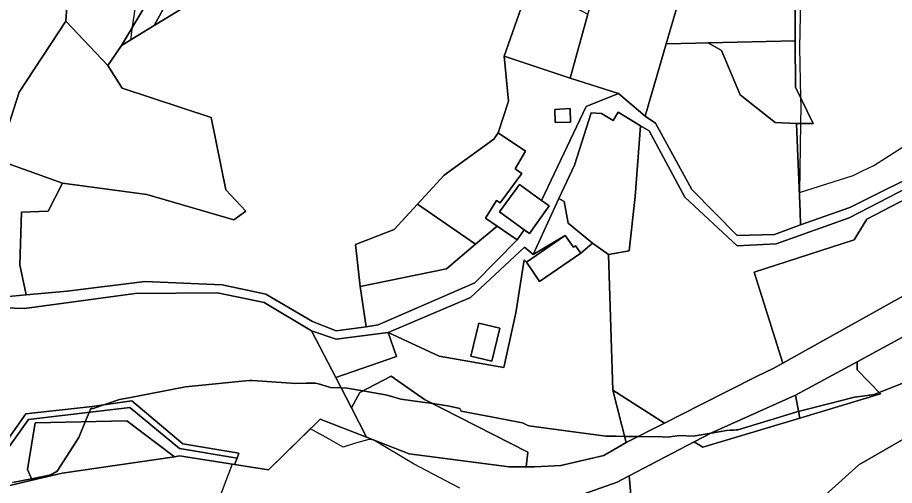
# Model space of a CAD drawing. Extents: x -477304 to -465429, y -1159113 to -1149210.
# Drawn here: x -467520.4 to -467228.2, y -1156264.6 to -1156108.6 of the extents above; entities that cross this region are included whole.
import ezdxf

# ---------------------------------------------------------------- set-up
doc = ezdxf.new("R2010")
doc.units = 0
for name, color, linetype in [('BPEJ_s', 7, 'Continuous'), ('ostatni_s', 7, 'Continuous'), ('PUPFL_s', 7, 'Continuous'), ('trav_porost_s', 7, 'Continuous'), ('voda_s', 7, 'Continuous'), ('zahrada_s', 7, 'Continuous')]:
    doc.layers.add(name, color=color, linetype=linetype)

msp = doc.modelspace()

# ---------------------------------------------------------------- linework, layer by layer
at = {"layer": 'BPEJ_s'}
for points in [[(-467235.7, -1155903.03), (-467234.22, -1155904.94), (-467234.43, -1155908.33), (-467245.44, -1155956.6), (-467245.02, -1155957.44), (-467250.05, -1155972.28), (-467253.27, -1155981.79), (-467257.51, -1155995.34), (-467258.45, -1156000), (-467258.67, -1156052.53), (-467258.83, -1156092.09), (-467259.07, -1156094.07), (-467259.46, -1156097.22), (-467259.89, -1156118.57), (-467259.53, -1156135.27), (-467259.46, -1156138.21), (-467259.55, -1156143.94), (-467259.91, -1156166.94), (-467241.96, -1156161.27), (-467238.86, -1156159.72), (-467235.12, -1156157.86), (-467216.33, -1156145.9)], [(-467527.18, -1156156.06), (-467519.91, -1156133.47), (-467504.34, -1156109.73), (-467490.39, -1156124.53), (-467485.76, -1156117.93), (-467482.72, -1156116.03), (-467482.09, -1156111.72), (-467481.2, -1156105.75), (-467477.02, -1156087.11)], [(-467259.46, -1156097.22), (-467259.89, -1156118.57), (-467259.53, -1156135.27), (-467259.46, -1156138.21), (-467259.55, -1156143.94), (-467259.91, -1156166.94), (-467241.96, -1156161.27), (-467238.86, -1156159.72), (-467235.12, -1156157.86), (-467216.33, -1156145.9)], [(-467527.18, -1156156.06), (-467519.91, -1156133.47), (-467504.34, -1156109.73), (-467490.39, -1156124.53), (-467485.76, -1156117.93), (-467482.72, -1156116.03), (-467482.09, -1156111.72), (-467481.2, -1156105.75)], [(-467217.83, -1156227.46), (-467233.3, -1156233.61), (-467235.11, -1156234.33), (-467236.43, -1156234.5), (-467236.68, -1156234.53), (-467237.25, -1156234.6), (-467241.53, -1156235.15), (-467250.61, -1156237.47), (-467259.89, -1156239.84), (-467260.18, -1156239.93), (-467260.74, -1156240.1), (-467266.86, -1156241.96), (-467280.44, -1156246.09), (-467280.97, -1156246.12), (-467281.69, -1156246.15), (-467282.99, -1156246.2), (-467284.23, -1156246.25), (-467289.28, -1156247.13), (-467295.34, -1156248.18), (-467299.82, -1156247.96), (-467303.05, -1156248.42), (-467303.84, -1156248.53), (-467305.59, -1156248.37), (-467313.64, -1156248.29), (-467318.17, -1156248.24), (-467320.96, -1156248.21), (-467324.37, -1156248.18), (-467338.53, -1156246.29), (-467350, -1156244.76), (-467351.02, -1156244.24), (-467352.13, -1156243.68), (-467353.33, -1156243.47), (-467360.28, -1156242.16), (-467372.63, -1156239.85), (-467373.06, -1156238.99), (-467376.48, -1156238.14), (-467382.06, -1156237.33), (-467385.5, -1156236.83), (-467392.7, -1156235.79), (-467395.75, -1156234.94), (-467397.84, -1156234.36), (-467405.41, -1156233.06), (-467410.64, -1156232.16), (-467412.61, -1156232.09), (-467416.19, -1156231.95), (-467420.12, -1156230.75), (-467421.1, -1156230.45), (-467424.29, -1156230.56), (-467427.72, -1156230.67), (-467442.11, -1156229.67), (-467443.09, -1156229.6), (-467444.42, -1156229.73), (-467464.44, -1156231.73), (-467483.31, -1156235.4), (-467486.44, -1156236), (-467490.99, -1156237.52), (-467491.35, -1156237.64), (-467495.21, -1156238.93), (-467496.06, -1156238.96), (-467496.58, -1156240.24), (-467497.85, -1156243.36), (-467500, -1156248.62), (-467507.27, -1156259.83), (-467509.39, -1156261.1), (-467515.79, -1156262.38), (-467522.08, -1156263.64)], [(-467522.08, -1156263.64), (-467515.79, -1156262.38), (-467509.39, -1156261.1), (-467507.27, -1156259.83), (-467500, -1156248.62), (-467497.85, -1156243.36), (-467496.58, -1156240.24), (-467496.06, -1156238.96), (-467495.21, -1156238.93), (-467491.35, -1156237.64), (-467490.99, -1156237.52), (-467486.44, -1156236), (-467483.31, -1156235.4), (-467464.44, -1156231.73), (-467444.42, -1156229.73), (-467443.09, -1156229.6), (-467442.11, -1156229.67), (-467427.72, -1156230.67), (-467424.29, -1156230.56), (-467421.1, -1156230.45), (-467420.12, -1156230.75), (-467416.19, -1156231.95), (-467412.61, -1156232.09), (-467410.64, -1156232.16), (-467405.41, -1156233.06), (-467397.84, -1156234.36), (-467395.75, -1156234.94), (-467392.7, -1156235.79), (-467385.5, -1156236.83), (-467382.06, -1156237.33), (-467376.48, -1156238.14), (-467373.06, -1156238.99), (-467372.63, -1156239.85), (-467360.28, -1156242.16), (-467353.33, -1156243.47), (-467352.13, -1156243.68), (-467351.02, -1156244.24), (-467350, -1156244.76), (-467338.53, -1156246.29), (-467324.37, -1156248.18), (-467320.96, -1156248.21), (-467318.17, -1156248.24), (-467313.64, -1156248.29), (-467305.59, -1156248.37), (-467303.84, -1156248.53), (-467303.05, -1156248.42), (-467299.82, -1156247.96), (-467295.34, -1156248.18), (-467289.28, -1156247.13), (-467284.23, -1156246.25), (-467282.99, -1156246.2), (-467281.69, -1156246.15), (-467280.97, -1156246.12), (-467280.44, -1156246.09), (-467266.86, -1156241.96), (-467260.74, -1156240.1), (-467260.18, -1156239.93), (-467259.89, -1156239.84), (-467250.61, -1156237.47), (-467241.53, -1156235.15), (-467237.25, -1156234.6), (-467236.68, -1156234.53), (-467236.43, -1156234.5), (-467235.11, -1156234.33), (-467233.3, -1156233.61), (-467217.83, -1156227.46)], [(-467373.06, -1156265.47), (-467388.43, -1156257.36), (-467401.46, -1156249.58), (-467401.6, -1156249.53), (-467401.83, -1156249.44), (-467402.51, -1156249.35), (-467403.38, -1156249.24), (-467407.81, -1156250.57), (-467411.92, -1156251.81), (-467416.64, -1156249.16), (-467422.82, -1156245.68), (-467436.82, -1156259.45), (-467448.09, -1156257.68), (-467448.93, -1156257.55), (-467455.52, -1156275.04)], [(-467373.06, -1156265.47), (-467388.43, -1156257.36), (-467401.46, -1156249.58), (-467401.6, -1156249.53), (-467401.83, -1156249.44), (-467402.51, -1156249.35), (-467403.38, -1156249.24), (-467407.81, -1156250.57), (-467411.92, -1156251.81), (-467416.64, -1156249.16), (-467422.82, -1156245.68), (-467436.82, -1156259.45), (-467448.09, -1156257.68), (-467448.93, -1156257.55), (-467455.52, -1156275.04)]]:
    msp.add_lwpolyline(points, dxfattribs=at)
at = {"layer": 'ostatni_s'}
for points in [[(-467330.41, -1156107.4), (-467336.33, -1156128.84), (-467358.3, -1156121.47), (-467349.83, -1156097.34), (-467332.74, -1156106.19)], [(-467307.89, -1156143.77), (-467311.27, -1156141.46), (-467304.24, -1156117.32), (-467294.4, -1156117.09), (-467290.25, -1156116.99), (-467285.82, -1156119.61), (-467279.65, -1156134.36), (-467267.97, -1156143.57), (-467260.91, -1156143.96), (-467260.45, -1156154.93), (-467259.69, -1156173.22), (-467259.5, -1156177.69), (-467268.18, -1156180.98), (-467280.61, -1156181.27), (-467295.75, -1156165.87)], [(-467279.65, -1156134.36), (-467285.82, -1156119.61), (-467290.25, -1156116.99), (-467261.26, -1156116.31), (-467261.24, -1156131.8), (-467255.28, -1156143.88), (-467260.91, -1156143.96), (-467267.97, -1156143.57)], [(-467351.56, -1156179.35), (-467353.93, -1156182.75), (-467360.65, -1156178.12), (-467364.5, -1156175.47), (-467360.85, -1156169.55), (-467359.61, -1156170.38), (-467352.43, -1156160.63), (-467354.58, -1156159.08), (-467351.16, -1156153.16), (-467360.28, -1156147.04), (-467356.81, -1156136.41), (-467358.3, -1156121.47), (-467336.33, -1156128.84), (-467320.13, -1156133.95), (-467330.99, -1156138.28), (-467345.83, -1156169.54), (-467353.14, -1156164.3), (-467359.78, -1156173.4)], [(-467341.25, -1156143.55), (-467336.13, -1156143.46), (-467336.3, -1156138.86), (-467341.39, -1156139.2)], [(-467341.25, -1156143.55), (-467341.39, -1156139.2), (-467336.3, -1156138.86), (-467336.13, -1156143.46)], [(-467360.65, -1156178.12), (-467367.85, -1156184.2), (-467387.13, -1156170.77), (-467378.27, -1156161.12), (-467361.74, -1156149.12), (-467360.28, -1156147.04), (-467351.16, -1156153.16), (-467354.58, -1156159.08), (-467352.43, -1156160.63), (-467359.61, -1156170.38), (-467360.85, -1156169.55), (-467364.5, -1156175.47)], [(-467353.14, -1156164.3), (-467345.83, -1156169.54), (-467344.87, -1156170.23), (-467343.23, -1156171.41), (-467349.81, -1156180.62), (-467351.56, -1156179.35), (-467359.78, -1156173.4)], [(-467336.92, -1156177.13), (-467328.87, -1156183.79), (-467332.71, -1156187.16), (-467334.47, -1156184.69), (-467335.19, -1156185.19), (-467337.9, -1156181.28), (-467348.63, -1156187.58), (-467340, -1156168.95), (-467338.32, -1156169.97)], [(-467354.37, -1156207.08), (-467358.39, -1156225.33), (-467379.92, -1156221.55), (-467396.95, -1156213.66), (-467369.46, -1156201.99), (-467351.47, -1156185.18), (-467348.63, -1156187.58), (-467337.9, -1156181.28), (-467350.87, -1156190.18), (-467351.66, -1156189.35)], [(-467350.87, -1156190.18), (-467337.9, -1156181.28), (-467335.19, -1156185.19), (-467334.47, -1156184.69), (-467332.71, -1156187.16), (-467346.45, -1156196.64), (-467348.76, -1156193.26)], [(-467359.76, -1156212.15), (-467362.41, -1156223.14), (-467369.39, -1156221.46), (-467366.74, -1156210.47)], [(-467366.74, -1156210.47), (-467369.39, -1156221.46), (-467362.41, -1156223.14), (-467359.76, -1156212.15)]]:
    msp.add_lwpolyline(points, close=True, dxfattribs=at)
for points in [[(-467527.03, -1156201.94), (-467517.53, -1156201.1), (-467503.85, -1156199.81), (-467478.02, -1156196.58), (-467452.27, -1156197.76), (-467437.74, -1156200.86), (-467422.12, -1156209.91), (-467414.24, -1156213.07), (-467404.27, -1156211.71), (-467400.31, -1156211.02), (-467368.03, -1156197.09), (-467353.93, -1156182.75), (-467351.56, -1156179.35), (-467349.81, -1156180.62), (-467343.23, -1156171.41), (-467344.87, -1156170.23), (-467345.83, -1156169.54), (-467330.99, -1156138.28), (-467320.13, -1156133.95), (-467311.27, -1156141.46), (-467307.89, -1156143.77), (-467295.75, -1156165.87), (-467280.61, -1156181.27), (-467268.18, -1156180.98), (-467259.5, -1156177.69), (-467243.13, -1156171.91), (-467214.81, -1156157.79)], [(-467213.67, -1156160.02), (-467243.34, -1156175.4), (-467267.62, -1156183.99), (-467280.66, -1156184.76), (-467298.03, -1156168.42), (-467309.91, -1156146.39), (-467312.83, -1156144.64), (-467320.31, -1156140.11), (-467321.99, -1156142.96), (-467325.84, -1156140.56), (-467329.31, -1156140.31), (-467334.82, -1156157.76)], [(-467334.82, -1156157.76), (-467340, -1156168.95), (-467348.63, -1156187.58), (-467351.47, -1156185.18), (-467369.46, -1156201.99), (-467396.95, -1156213.66), (-467414.25, -1156215.87), (-467422.47, -1156213), (-467438.26, -1156203.64), (-467453.76, -1156200.41), (-467481.2, -1156200.61), (-467518.07, -1156205.64), (-467528.37, -1156205.29)], [(-467537.98, -1156268.16), (-467515.58, -1156262.85), (-467505.58, -1156260.48), (-467468.18, -1156255.02), (-467466.49, -1156254.78), (-467448.09, -1156257.68), (-467436.82, -1156259.45), (-467419.6, -1156242.52), (-467404.11, -1156248.54), (-467389.92, -1156254.12), (-467356.56, -1156258.42), (-467350.92, -1156258.43), (-467348.19, -1156258.44), (-467339.41, -1156258.01), (-467325.06, -1156254.58), (-467317.65, -1156250.32), (-467304.8, -1156243.81), (-467292.67, -1156237.67), (-467273.94, -1156228.13), (-467268.63, -1156225.56), (-467265.46, -1156223.8), (-467194.8, -1156184.4)], [(-467186.8, -1156194.01), (-467240.63, -1156223.38), (-467261.22, -1156234.5), (-467289.13, -1156247.05), (-467294.94, -1156250.09), (-467316.64, -1156261.42), (-467320.67, -1156263.52), (-467341.1, -1156270.71)]]:
    msp.add_lwpolyline(points, dxfattribs=at)
at = {"layer": 'PUPFL_s'}
for points in [[(-467403.75, -1155605.42), (-467501.14, -1155932.12), (-467495.37, -1155980.33), (-467504.34, -1156109.73), (-467519.91, -1156133.47), (-467527.18, -1156156.06), (-467529.38, -1156155.33), (-467543.27, -1156152.94), (-467582.33, -1156156.82), (-467595.12, -1156161.34), (-467606.9, -1156165.7), (-467643.77, -1156170.19), (-467693.62, -1156179.07), (-467749.86, -1156186.21), (-467773.88, -1156184.5), (-467776.53, -1156175.75), (-467802.29, -1156148.91), (-467809, -1156145.09), (-467812.68, -1156072.9), (-467819.92, -1156056.37), (-467831.09, -1155901.59), (-467884.68, -1155811.28)], [(-467477.4, -1156103.79), (-467485.76, -1156117.93), (-467490.39, -1156124.53), (-467504.34, -1156109.73), (-467495.37, -1155980.33)], [(-467214.81, -1156157.79), (-467243.13, -1156171.91), (-467259.5, -1156177.69), (-467259.69, -1156173.22), (-467260.45, -1156154.93), (-467260.91, -1156143.96), (-467255.28, -1156143.88), (-467261.24, -1156131.8), (-467261.26, -1156116.31), (-467261.46, -1155988.58)]]:
    msp.add_lwpolyline(points, dxfattribs=at)
for points in [[(-467290.25, -1156116.99), (-467294.4, -1156117.09), (-467304.24, -1156117.32), (-467291.63, -1156074.03), (-467261.46, -1155988.58), (-467261.26, -1156116.31)], [(-467459.14, -1156094.27), (-467470.29, -1156102.77), (-467471.95, -1156105.78), (-467474.94, -1156111.21), (-467485.76, -1156117.93), (-467477.4, -1156103.79), (-467446.95, -1156081.22)], [(-467457.12, -1156094.36), (-467442.02, -1156082.52), (-467431.75, -1156081.33), (-467438.86, -1156091.74), (-467455.72, -1156099.49), (-467474.94, -1156111.21), (-467471.95, -1156105.78)]]:
    msp.add_lwpolyline(points, close=True, dxfattribs=at)
at = {"layer": 'trav_porost_s'}
for points in [[(-467261.46, -1155988.58), (-467291.63, -1156074.03), (-467304.24, -1156117.32), (-467311.27, -1156141.46), (-467320.13, -1156133.95), (-467336.33, -1156128.84), (-467330.41, -1156107.4), (-467310.56, -1156047.94), (-467269.7, -1155990.18), (-467264.35, -1155975.71), (-467261.48, -1155974.8)], [(-467451.05, -1156166.03), (-467444.39, -1156173.17), (-467448.35, -1156176.05), (-467477.38, -1156167.61), (-467505.48, -1156163.76), (-467527.18, -1156156.06), (-467519.91, -1156133.47), (-467504.34, -1156109.73), (-467490.39, -1156124.53), (-467485.59, -1156132.12), (-467455.95, -1156141.91)], [(-467519.64, -1156191.06), (-467517.53, -1156201.1), (-467527.03, -1156201.94), (-467530.93, -1156191.44), (-467528.22, -1156174.39), (-467528.74, -1156165.9), (-467529.38, -1156155.33), (-467527.18, -1156156.06), (-467505.48, -1156163.76), (-467510.23, -1156173.19), (-467519.09, -1156173.43)], [(-467265.46, -1156223.8), (-467274.99, -1156193.45), (-467241.67, -1156182.72), (-467237.44, -1156175.81), (-467212.91, -1156163.03), (-467197.67, -1156159.83), (-467135.28, -1156162.66), (-467149.93, -1156165.25), (-467165.78, -1156172.08), (-467194.8, -1156184.4)], [(-467394.96, -1156179.29), (-467387.13, -1156170.77), (-467367.85, -1156184.2), (-467377.53, -1156192.39), (-467406.27, -1156198.27), (-467407.81, -1156184.23)], [(-467404.27, -1156211.71), (-467406.27, -1156198.27), (-467377.53, -1156192.39), (-467367.85, -1156184.2), (-467360.65, -1156178.12), (-467353.93, -1156182.75), (-467368.03, -1156197.09), (-467400.31, -1156211.02)], [(-467317.65, -1156250.32), (-467325.06, -1156254.58), (-467339.41, -1156258.01), (-467348.19, -1156258.44), (-467350.92, -1156258.43), (-467350.38, -1156253.56), (-467384.8, -1156235.93), (-467395.9, -1156228.17), (-467406.41, -1156233.57), (-467409.17, -1156238.74), (-467414.41, -1156228.61), (-467394.14, -1156221.62), (-467396.95, -1156213.66), (-467379.92, -1156221.55), (-467358.39, -1156225.33), (-467354.37, -1156207.08), (-467351.66, -1156189.35), (-467350.87, -1156190.18), (-467348.76, -1156193.26), (-467346.45, -1156196.64), (-467332.71, -1156187.16), (-467328.87, -1156183.79), (-467323.48, -1156187.6), (-467322.04, -1156232.85)], [(-467316.64, -1156261.42), (-467294.94, -1156250.09), (-467292.11, -1156251.89), (-467259.75, -1156242.17), (-467232.83, -1156234.09), (-467240.6, -1156226.04), (-467240.63, -1156223.38), (-467186.8, -1156194.01), (-467169.89, -1156189.08), (-467142.42, -1156191.43), (-467140.65, -1156214.36), (-467168.87, -1156225.05), (-467192.53, -1156232.08), (-467208.27, -1156239.39), (-467240.06, -1156257.72), (-467252.43, -1156268.82), (-467277.24, -1156288.3), (-467286.03, -1156289.2), (-467315.82, -1156288.05), (-467316.19, -1156266.39)], [(-467422.47, -1156213), (-467414.25, -1156215.87), (-467396.95, -1156213.66), (-467394.14, -1156221.62), (-467414.41, -1156228.61)], [(-467240.63, -1156223.38), (-467240.6, -1156226.04), (-467232.83, -1156234.09), (-467259.75, -1156242.17), (-467261.22, -1156234.5)], [(-467356.56, -1156258.42), (-467389.92, -1156254.12), (-467404.11, -1156248.54), (-467409.17, -1156238.74), (-467406.41, -1156233.57), (-467395.9, -1156228.17), (-467384.8, -1156235.93), (-467350.38, -1156253.56), (-467350.92, -1156258.43)], [(-467322.04, -1156232.85), (-467304.8, -1156243.81), (-467317.65, -1156250.32)], [(-467259.75, -1156242.17), (-467292.11, -1156251.89), (-467294.94, -1156250.09), (-467289.13, -1156247.05), (-467261.22, -1156234.5)], [(-467515.58, -1156262.85), (-467537.98, -1156268.16), (-467537.42, -1156262.77), (-467534.4, -1156264.36), (-467526.72, -1156256.55), (-467516.81, -1156242.59), (-467483.04, -1156238.67), (-467466.47, -1156252.25), (-467447.29, -1156255.5), (-467448.09, -1156257.68), (-467466.49, -1156254.78), (-467468.18, -1156255.02), (-467483.96, -1156243.06), (-467514.53, -1156243.71), (-467517.15, -1156259.34)], [(-467468.18, -1156255.02), (-467505.58, -1156260.48), (-467515.58, -1156262.85), (-467517.15, -1156259.34), (-467514.53, -1156243.71), (-467483.96, -1156243.06)], [(-467376.26, -1156273.01), (-467356.71, -1156275.48), (-467350.8, -1156273.67), (-467341.1, -1156270.71), (-467320.67, -1156263.52), (-467316.64, -1156261.42), (-467316.19, -1156266.39), (-467315.82, -1156288.05), (-467355.05, -1156291.38), (-467361.17, -1156283.94), (-467391.22, -1156268.98)]]:
    msp.add_lwpolyline(points, close=True, dxfattribs=at)
for points in [[(-467349.83, -1156097.34), (-467358.3, -1156121.47), (-467356.81, -1156136.41), (-467360.28, -1156147.04), (-467361.74, -1156149.12), (-467378.27, -1156161.12), (-467387.13, -1156170.77), (-467394.96, -1156179.29), (-467407.81, -1156184.23), (-467406.27, -1156198.27), (-467404.27, -1156211.71), (-467414.24, -1156213.07), (-467422.12, -1156209.91), (-467437.74, -1156200.86), (-467452.27, -1156197.76), (-467478.02, -1156196.58), (-467503.85, -1156199.81), (-467517.53, -1156201.1), (-467519.64, -1156191.06), (-467519.09, -1156173.43), (-467510.23, -1156173.19), (-467505.48, -1156163.76), (-467477.38, -1156167.61), (-467448.35, -1156176.05), (-467444.39, -1156173.17), (-467451.05, -1156166.03), (-467455.95, -1156141.91), (-467485.59, -1156132.12), (-467490.39, -1156124.53), (-467485.76, -1156117.93), (-467474.94, -1156111.21), (-467455.72, -1156099.49)], [(-467212.91, -1156163.03), (-467237.44, -1156175.81), (-467241.67, -1156182.72), (-467274.99, -1156193.45), (-467265.46, -1156223.8), (-467268.63, -1156225.56), (-467273.94, -1156228.13), (-467292.67, -1156237.67), (-467304.8, -1156243.81), (-467322.04, -1156232.85), (-467323.48, -1156187.6), (-467316.64, -1156186.34), (-467314.61, -1156168.26), (-467312.83, -1156144.64), (-467309.91, -1156146.39), (-467298.03, -1156168.42), (-467280.66, -1156184.76), (-467267.62, -1156183.99), (-467243.34, -1156175.4), (-467213.67, -1156160.02)], [(-467528.37, -1156205.29), (-467518.07, -1156205.64), (-467481.2, -1156200.61), (-467453.76, -1156200.41), (-467438.26, -1156203.64), (-467422.47, -1156213), (-467414.41, -1156228.61), (-467409.17, -1156238.74), (-467404.11, -1156248.54), (-467419.6, -1156242.52), (-467436.82, -1156259.45), (-467448.09, -1156257.68), (-467447.29, -1156255.5), (-467446.7, -1156253.88), (-467465.36, -1156250.75), (-467482.35, -1156236.35), (-467495.58, -1156238.25), (-467517.7, -1156240.72), (-467527.25, -1156254.16)], [(-467252.43, -1156268.82), (-467240.06, -1156257.72), (-467208.27, -1156239.39), (-467192.53, -1156232.08), (-467168.87, -1156225.05), (-467140.65, -1156214.36), (-467139.46, -1156223.49), (-467132.31, -1156232.2), (-467127.96, -1156240.91), (-467134.94, -1156246.36), (-467185.92, -1156300.81)]]:
    msp.add_lwpolyline(points, dxfattribs=at)
at = {"layer": 'voda_s'}
msp.add_lwpolyline([(-467527.25, -1156254.16), (-467517.7, -1156240.72), (-467495.58, -1156238.25), (-467482.35, -1156236.35), (-467465.36, -1156250.75), (-467446.7, -1156253.88), (-467447.29, -1156255.5), (-467466.47, -1156252.25), (-467483.04, -1156238.67), (-467516.81, -1156242.59), (-467526.72, -1156256.55)], dxfattribs=at)
at = {"layer": 'zahrada_s'}
msp.add_lwpolyline([(-467312.83, -1156144.64), (-467314.61, -1156168.26), (-467316.64, -1156186.34), (-467323.48, -1156187.6), (-467328.87, -1156183.79), (-467336.92, -1156177.13), (-467338.32, -1156169.97), (-467340, -1156168.95), (-467334.82, -1156157.76), (-467329.31, -1156140.31), (-467325.84, -1156140.56), (-467321.99, -1156142.96), (-467320.31, -1156140.11)], close=True, dxfattribs=at)

doc.saveas('drawing.dxf')
